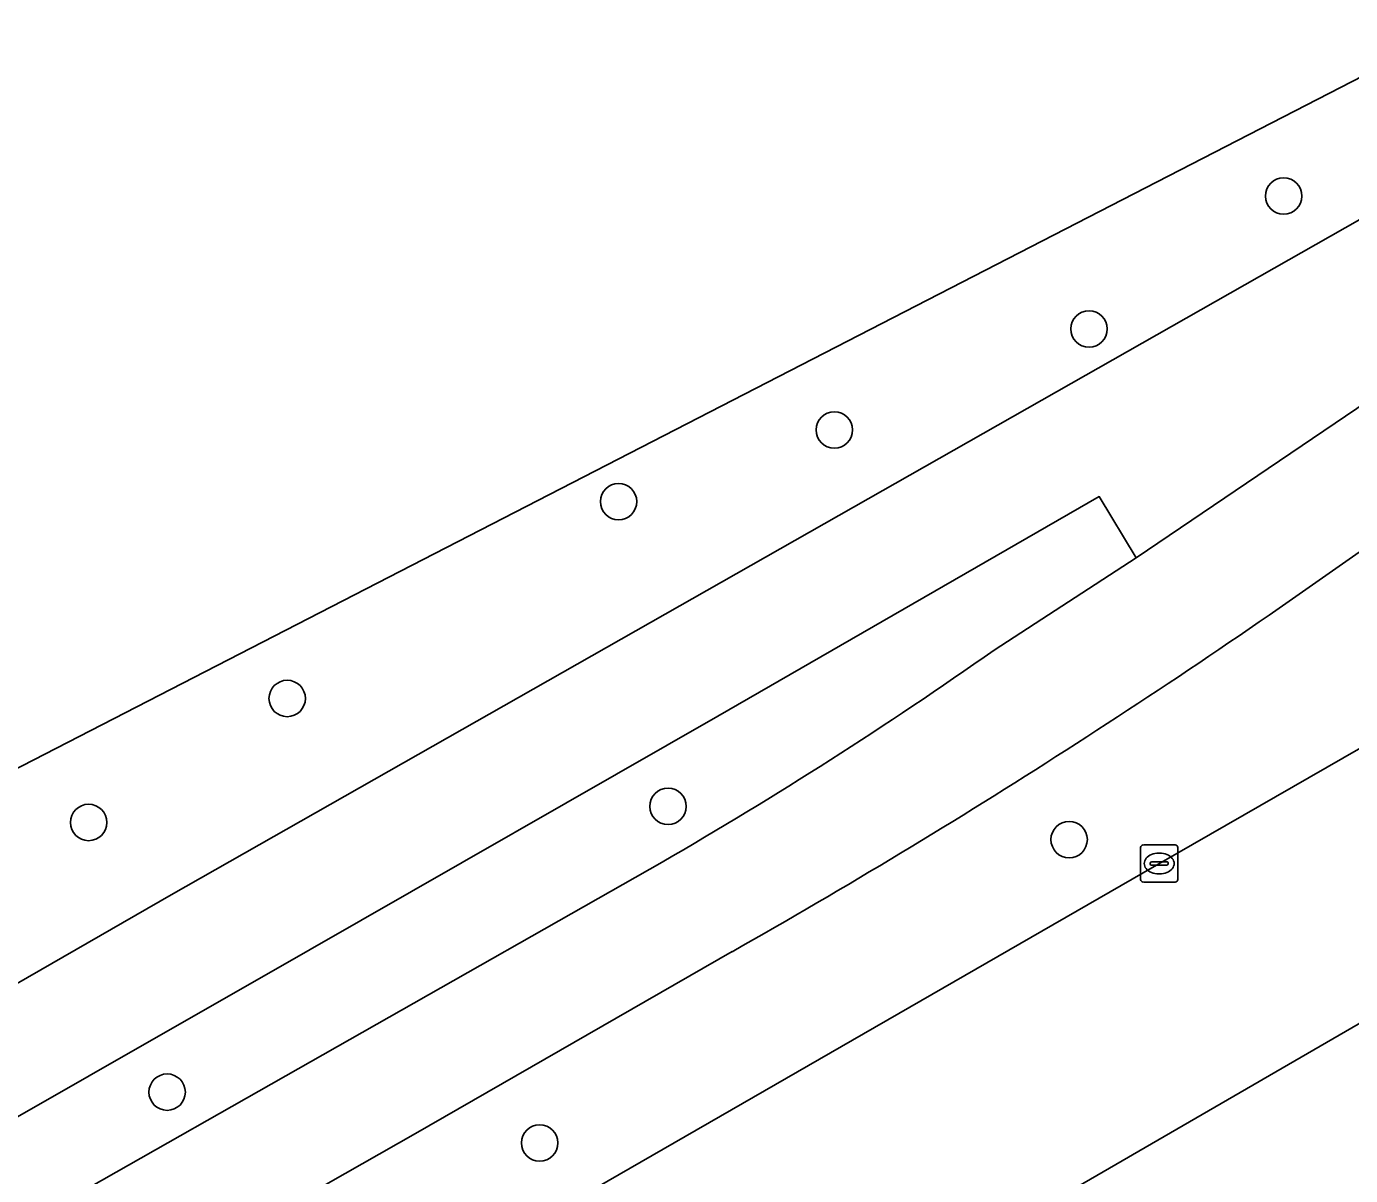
# Model space of a CAD drawing. Extents: x 158455 to 159797, y 387218 to 388672.
# Drawn here: x 159208.26 to 159243.81, y 387454.66 to 387485.51 of the extents above; entities that cross this region are included whole.
import ezdxf

# ---------------------------------------------------------------- set-up
doc = ezdxf.new("R2010")
doc.units = 0
for name, color, linetype in [('IMGEO_Berm_groen', 7, 'Continuous'), ('IMGEO_Boom', 7, 'Continuous'), ('IMGEO_Fietspad_gesloten', 7, 'Continuous'), ('IMGEO_Groenvoorziening', 7, 'Continuous'), ('IMGEO_Hek', 7, 'Continuous'), ('IMGEO_Kolk', 7, 'Continuous'), ('IMGEO_Rijbaan_lokaal_gesloten', 7, 'Continuous'), ('IMGEO_Voetpad_open', 7, 'Continuous')]:
    doc.layers.add(name, color=color, linetype=linetype)

msp = doc.modelspace()

# ---------------------------------------------------------------- linework, layer by layer
at = {"layer": 'IMGEO_Berm_groen'}
for points in [[(159238.24, 387462.787), (159259.266, 387474.862), (159265.008, 387485.19), (159263.066, 387484.057)], [(159234.24, 387468.767), (159238.056, 387471.25), (159237.061, 387472.889), (159226.818, 387466.995), (159215.875, 387460.73), (159203.995, 387453.943), (159193.692, 387447.889), (159181.973, 387441.041), (159175.674, 387437.482), (159165.721, 387431.786), (159149.54, 387422.59), (159144.206, 387419.576), (159137.933, 387415.973)], [(159227.21, 387460.67), (159218.704, 387455.788), (159190.566, 387439.792), (159157.86, 387420.674), (159152.074, 387417.429), (159162.202, 387418.954), (159172.261, 387424.67), (159200.223, 387440.904), (159238.24, 387462.787)], [(159208.553, 387453.551), (159225.326, 387463.075)]]:
    msp.add_lwpolyline(points, dxfattribs=at)
for centre, radius, start, end in [((159131.44, 387629.453), 194.061, 299.5712, 305.75689), ((159165.687, 387566.298), 119.213, 300.01771, 305.10251)]:
    msp.add_arc(centre, radius, start, end, dxfattribs=at)
at = {"layer": 'IMGEO_Boom'}
for centre in [(159242.014, 387480.961), (159236.79, 387477.392), (159229.951, 387474.68), (159224.155, 387472.755), (159215.257, 387467.469), (159225.485, 387464.572), (159209.925, 387464.139), (159236.255, 387463.68), (159212.033, 387456.898), (159222.035, 387455.532)]:
    msp.add_circle(centre, 0.489, dxfattribs=at)
at = {"layer": 'IMGEO_Fietspad_gesloten'}
for points in [[(159246.059, 387476.662), (159238.056, 387471.25), (159234.24, 387468.767)], [(159225.326, 387463.075), (159208.553, 387453.551), (159181.898, 387438.082), (159159.159, 387425.116), (159148.579, 387419.037), (159138.856, 387413.418), (159133.165, 387410.259), (159124.549, 387405.346), (159126.047, 387402.744), (159128.76, 387404.181), (159128.899, 387404.242), (159134.694, 387407.556), (159139.747, 387410.516), (159152.074, 387417.429), (159157.86, 387420.674), (159190.566, 387439.792), (159218.704, 387455.788), (159227.21, 387460.67)]]:
    msp.add_lwpolyline(points, dxfattribs=at)
for centre, radius, start, end in [((159131.44, 387629.453), 194.061, 299.5712, 305.75689), ((159165.687, 387566.298), 119.213, 300.01771, 305.10251)]:
    msp.add_arc(centre, radius, start, end, dxfattribs=at)
at = {"layer": 'IMGEO_Groenvoorziening'}
msp.add_lwpolyline([(159181.83, 387517.056), (159167.842, 387544.44), (159152.431, 387536.583), (159178.552, 387485.484), (159192.307, 387458.609), (159189.892, 387457.367), (159170.383, 387447.329), (159173.973, 387440.238), (159212.144, 387462.192), (159250.692, 387484.096), (159270.982, 387495.792), (159273.219, 387497.081), (159271.685, 387500), (159182.93, 387672.441)], dxfattribs=at)
at = {"layer": 'IMGEO_Hek'}
msp.add_lwpolyline([(159165.944, 387443.956), (159270.015, 387497.509)], dxfattribs=at)
at = {"layer": 'IMGEO_Kolk'}
for p, q in [((159238.172, 387462.611), (159238.172, 387463.463)), ((159238.247, 387463.537), (159239.099, 387463.537)), ((159239.173, 387463.463), (159239.173, 387462.611)), ((159238.66, 387463.317), (159238.685, 387463.317)), ((159238.431, 387463.031), (159238.431, 387463.043)), ((159238.869, 387462.994), (159238.471, 387462.994)), ((159238.474, 387463.08), (159238.872, 387463.08)), ((159238.683, 387462.757), (159238.658, 387462.757)), ((159238.915, 387463.043), (159238.915, 387463.031)), ((159239.099, 387462.537), (159238.247, 387462.537))]:
    msp.add_line(p, q, dxfattribs=at)
for points in [[(159238.172, 387462.611), (159238.172, 387463.463)], [(159238.247, 387463.537), (159239.099, 387463.537)], [(159239.173, 387463.463), (159239.173, 387462.611)], [(159239.099, 387462.537), (159238.247, 387462.537)]]:
    msp.add_lwpolyline(points, dxfattribs=at)
for centre, radius, start, end in [((159238.249, 387463.461), 0.0765, 91.552, 178.448), ((159238.249, 387463.461), 0.0765, 91.552, 178.448), ((159239.097, 387463.461), 0.0765, 1.552, 88.448), ((159239.097, 387463.461), 0.0765, 1.552, 88.448), ((159238.471, 387463.04), 0.0403, 85.8775, 175.7526), ((159238.468, 387463.03), 0.0366, 178.938, 274.7102), ((159238.872, 387463.037), 0.043, 264.8664, 352.4533), ((159238.876, 387463.042), 0.0386, 1.7309, 96.639), ((159238.249, 387462.613), 0.0765, 181.552, 268.448), ((159238.249, 387462.613), 0.0765, 181.552, 268.448), ((159239.097, 387462.613), 0.0765, 271.552, 358.448), ((159239.097, 387462.613), 0.0765, 271.552, 358.448)]:
    msp.add_arc(centre, radius, start, end, dxfattribs=at)
for centre, major_axis, ratio, start_param, end_param in [((159238.659, 387463.037), (-0.387, 0.002), 0.722429, 4.712389, 7.853982), ((159238.684, 387463.037), (-0.39, 0.002), 0.717154, 1.570796, 4.712389)]:
    msp.add_ellipse(centre, major_axis=major_axis, ratio=ratio, start_param=start_param, end_param=end_param, dxfattribs=at)
at = {"layer": 'IMGEO_Rijbaan_lokaal_gesloten'}
msp.add_lwpolyline([(159142.421, 387399.894), (159291.78, 387486.393), (159319.548, 387502.474), (159318.272, 387504.699), (159317.228, 387506.518), (159316.476, 387507.828), (159275.153, 387483.958), (159274.747, 387483.752), (159259.266, 387474.862), (159238.24, 387462.787), (159200.223, 387440.904), (159172.261, 387424.67), (159162.202, 387418.954), (159155.124, 387414.931), (159151.548, 387412.989), (159144.704, 387409.044), (159140.092, 387406.388)], close=True, dxfattribs=at)
at = {"layer": 'IMGEO_Voetpad_open'}
for points in [[(159261.571, 387487.033), (159272.1, 387493.043), (159276.843, 387495.751), (159275.472, 387498.379), (159273.219, 387497.081), (159270.982, 387495.792), (159250.692, 387484.096), (159212.144, 387462.192), (159173.973, 387440.238), (159170.983, 387438.519), (159169.155, 387437.467), (159145.095, 387423.629), (159135.963, 387418.368), (159122.588, 387410.663), (159122.482, 387410.602), (159122.102, 387406.886), (159122.292, 387406.997), (159131.893, 387412.507)], [(159203.995, 387453.943), (159215.875, 387460.73), (159226.818, 387466.995), (159237.061, 387472.889), (159238.056, 387471.25), (159246.059, 387476.662)]]:
    msp.add_lwpolyline(points, dxfattribs=at)

doc.saveas('drawing.dxf')
